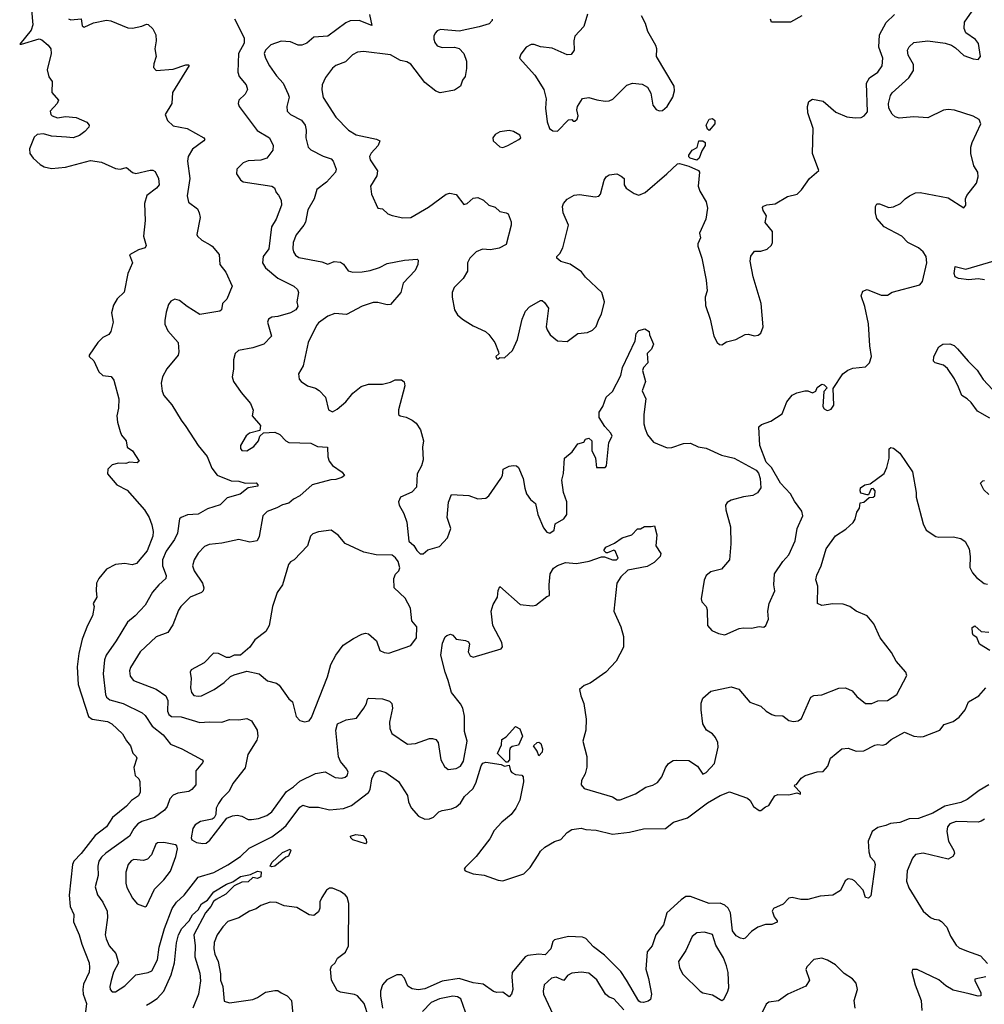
# Model space of a CAD drawing. Extents: x 2133461 to 2293071, y 753526 to 916327.
# Tile 354 of 459: x 2233812 to 2239985, y 828700 to 835001. Entities that reach past the tile are written whole.
import ezdxf

# ---------------------------------------------------------------- set-up
doc = ezdxf.new("R2010")
doc.units = 0

msp = doc.modelspace()

# ---------------------------------------------------------------- linework, layer by layer
at = {"layer": '0CON10XD'}
for points in [[(2233887.5, 835065), (2233897.1, 834967.1), (2233885.2, 834934.8), (2233812.5, 834845), (2233823.6, 834843.6), (2233938, 834878), (2233955, 834871.4), (2233995, 834838.6), (2234010.8, 834815), (2234013.8, 834785), (2233989.3, 834679.3), (2234000, 834635), (2234020, 834605), (2234018, 834535), (2234061.2, 834485), (2234052, 834465), (2234008, 834415), (2234011.2, 834395), (2234020, 834385), (2234053.5, 834373.5), (2234105, 834381.5), (2234173.3, 834375), (2234241.2, 834345), (2234256.2, 834325), (2234255, 834312.5), (2234230, 834285), (2234195, 834259.2), (2234155.6, 834244.4), (2234111.1, 834248.9), (2234015, 834256.1), (2233965, 834270), (2233925, 834266.8), (2233905, 834249.4), (2233874.5, 834175), (2233877.5, 834145), (2233898.6, 834115), (2233943.4, 834073.4), (2233968.6, 834058.6), (2234015, 834049.6), (2234105, 834056.2), (2234265, 834100.9), (2234335, 834088.8), (2234425, 834048.5), (2234455.5, 834044.5), (2234495, 834054.2), (2234535, 834024), (2234555, 834017.1), (2234647.5, 834037.5), (2234665, 834038.8), (2234680.3, 834030.3), (2234701.1, 833985), (2234705.6, 833945), (2234687.8, 833922.2), (2234626.9, 833875), (2234610.8, 833825), (2234615.3, 833715), (2234604.3, 833615), (2234621.4, 833555), (2234615, 833540.8), (2234572.2, 833527.8), (2234514.4, 833495.6), (2234534.2, 833445), (2234503.8, 833376.2), (2234481.7, 833258.3), (2234435.5, 833214.5), (2234413.1, 833175), (2234400.8, 833125), (2234410.8, 833065), (2234395.8, 833005), (2234383, 832987), (2234345, 832967.5), (2234312, 832935), (2234256.7, 832855), (2234256.7, 832845), (2234287.6, 832817.6), (2234317.9, 832747.9), (2234345, 832723.8), (2234398.6, 832718.6), (2234414, 832695), (2234447.5, 832575), (2234445.8, 832515), (2234434.3, 832465), (2234438, 832425), (2234455.9, 832365.9), (2234465, 832342.5), (2234493.8, 832305), (2234500, 832265), (2234535, 832242.5), (2234576.2, 832175), (2234565, 832164.2), (2234515, 832170), (2234490.7, 832160.7), (2234445, 832162.9), (2234405, 832152.5), (2234376, 832125), (2234374.2, 832095), (2234433.1, 832025), (2234499.9, 831989.9), (2234611.1, 831865), (2234641.4, 831815), (2234658.6, 831768.6), (2234667.2, 831725), (2234664.1, 831695), (2234627.5, 831602.5), (2234559.3, 831520.7), (2234531.7, 831511.7), (2234485, 831520), (2234425, 831513.8), (2234368.8, 831485), (2234318.8, 831425), (2234304, 831395), (2234301.2, 831345), (2234306.7, 831305), (2234282.5, 831265), (2234290, 831245), (2234278.1, 831185), (2234246.9, 831125), (2234212.7, 831037.3), (2234190.4, 830945), (2234180.3, 830860.3), (2234186.2, 830746.2), (2234252.4, 830542.4), (2234275.8, 830525.8), (2234375, 830510.4), (2234401.4, 830495), (2234470.6, 830430.6), (2234495, 830386), (2234522, 830355), (2234536.4, 830306.4), (2234557.5, 830285), (2234562.5, 830275), (2234543.3, 830215), (2234552.5, 830165), (2234575, 830142.5), (2234581.2, 830125), (2234582.7, 830057.3), (2234573.8, 830035), (2234528.6, 830005), (2234495, 829968.9), (2234405.6, 829895), (2234368.1, 829835), (2234295, 829780.3), (2234205.6, 829664.4), (2234159.5, 829615), (2234149.5, 829595), (2234128.7, 829398.7), (2234136.3, 829326.3), (2234158.1, 829275), (2234157.4, 829227.4), (2234193.8, 829143.8), (2234209.6, 829085), (2234257.9, 828965), (2234260, 828935), (2234256.2, 828905), (2234221.8, 828828.2), (2234217.3, 828795), (2234219.6, 828765), (2234240, 828705), (2234232.2, 828635)], [(2234125, 835005.8), (2234139.3, 834999.3), (2234205, 835006.9), (2234212.6, 834962.6), (2234225, 834953.1), (2234285, 834980.9), (2234367, 834997), (2234395, 834994), (2234505, 834948.5), (2234535, 834946.9), (2234595, 834959.2), (2234625, 834973.3), (2234635, 834970), (2234665, 834943.3), (2234684.4, 834905), (2234686.2, 834865), (2234676.7, 834815), (2234686.7, 834765), (2234670.8, 834719.2), (2234668.8, 834695), (2234686.2, 834676.2), (2234795, 834684.3), (2234875, 834711.2), (2234892.5, 834712.5), (2234897.5, 834707.5), (2234790, 834535), (2234786, 834465), (2234743.8, 834395), (2234758.8, 834355), (2234795, 834322), (2234885, 834304.3), (2234990, 834245), (2234996.7, 834235), (2234991.2, 834225), (2234917.7, 834172.3), (2234890, 834125), (2234886.2, 834095), (2234901.6, 833985), (2234884.5, 833874.5), (2234893.4, 833833.4), (2234949.7, 833789.7), (2234962, 833765), (2234967.1, 833735), (2234946.1, 833626.1), (2234950, 833615), (2234979.1, 833589.1), (2235030.6, 833560.6), (2235045, 833551.2), (2235088.6, 833498.6), (2235092.5, 833435), (2235131.4, 833385), (2235172.9, 833295), (2235137.3, 833212.7), (2235110, 833185), (2235104, 833145), (2235094.2, 833135.8), (2234965, 833114.2), (2234884.5, 833164.5), (2234835, 833203.3), (2234805, 833212.5), (2234780.5, 833199.5), (2234765, 833177.5), (2234749.7, 833130.3), (2234740.8, 833075), (2234741.7, 833051.7), (2234760.3, 833010.3), (2234826, 832935), (2234830.8, 832875), (2234825.8, 832855), (2234753.8, 832766.2), (2234725.8, 832715), (2234716.9, 832675), (2234723.4, 832623.4), (2234735, 832596), (2234786.3, 832536.3), (2234845, 832438), (2234876.6, 832396.6), (2234955.6, 832275), (2235012.9, 832205), (2235041.1, 832131.1), (2235075.4, 832085.4), (2235165, 832050.9), (2235215, 832048.7), (2235255, 832034.2), (2235325, 832036.2), (2235337.1, 832025), (2235336.2, 832015), (2235274.4, 832005.6), (2235222.9, 831965), (2235139.2, 831940.8), (2235095, 831895.8), (2235015, 831870.8), (2234955, 831837.5), (2234887.3, 831832.7), (2234845, 831816.2), (2234834.1, 831805.9), (2234822.9, 831715), (2234802.9, 831675), (2234749.5, 831600.5), (2234726.2, 831545), (2234726.9, 831505), (2234749.1, 831445), (2234746.7, 831425), (2234701.9, 831385), (2234663, 831337), (2234615.4, 831254.6), (2234551.9, 831185), (2234502.7, 831145), (2234429.1, 831025), (2234365.5, 830935), (2234355.4, 830905), (2234347.3, 830815), (2234362.5, 830682.5), (2234368.6, 830665), (2234388.8, 830648.8), (2234475, 830624.5), (2234596, 830566), (2234615, 830549.2), (2234659.9, 830479.9), (2234730, 830425), (2234777.1, 830365), (2234850, 830335), (2234981.2, 830265), (2234986, 830255), (2234982, 830245), (2234940.6, 830195), (2234940.3, 830169.7), (2234940, 830105), (2234915, 830073.6), (2234895, 830061.8), (2234825, 830051.8), (2234795, 830037.8), (2234773.1, 830015), (2234755.7, 829965), (2234738.5, 829941.5), (2234675, 829894.5), (2234595, 829870), (2234567.8, 829855), (2234542.3, 829825), (2234514.5, 829775), (2234362.7, 829667.3), (2234335, 829641.9), (2234319.2, 829615), (2234312.7, 829585), (2234315.3, 829524.7), (2234295, 829452.5), (2234310.9, 829400.9), (2234343.7, 829353.7), (2234371.5, 829295), (2234375.4, 829255), (2234360, 829145), (2234365, 829120), (2234385.7, 829075), (2234427.5, 829025), (2234445.6, 828965), (2234413.3, 828905), (2234397.5, 828852.5), (2234388.6, 828815), (2234392, 828795), (2234405, 828778.8), (2234425, 828779.2), (2234485, 828818.6), (2234555, 828888), (2234634.2, 828904.2), (2234658.1, 828915), (2234694.7, 828985), (2234705.3, 829064.7), (2234739, 829185), (2234787.8, 829312.2), (2234815, 829352.9), (2234865, 829398.9), (2234955, 829512.9), (2235055, 829542.7), (2235145, 829591.5), (2235224.7, 829645.3), (2235281.7, 829698.3), (2235425, 829770.8), (2235485, 829817.5), (2235516.9, 829845), (2235605, 829962.1), (2235625, 829974), (2235665, 829960.9), (2235725, 829962), (2235795, 829944.2), (2235885, 829952), (2235935, 829971.9), (2236045.4, 830055), (2236055.4, 830075), (2236066.4, 830143.6), (2236079.4, 830170.6), (2236090, 830185), (2236115, 830196), (2236155, 830184.2), (2236235.6, 830125), (2236295, 830036.2), (2236300, 829995), (2236317.9, 829957.9), (2236365, 829904.4), (2236405, 829885.5), (2236435, 829887.3), (2236461.5, 829898.5), (2236495, 829931.1), (2236515, 829940.5), (2236575, 829950.9), (2236606.1, 829963.9), (2236633.1, 829986.9), (2236659.8, 830030.2), (2236712, 830078), (2236731.8, 830115), (2236765, 830225.8), (2236777.3, 830242.7), (2236795, 830250), (2236894.5, 830234.5), (2236915.8, 830224.2), (2236945, 830230), (2236953.6, 830195), (2236962.6, 830182.6), (2236985, 830170.8), (2237025, 830165.5), (2237034.4, 830155), (2237037, 830123), (2237014.1, 830005.9), (2236988, 829955), (2236957.1, 829915), (2236896.9, 829865), (2236847.9, 829812.1), (2236820.2, 829759.8), (2236734.5, 829645.5), (2236663.3, 829575), (2236657.5, 829565), (2236662.5, 829555), (2236714.4, 829534.4), (2236785, 829526.7), (2236875, 829494.4), (2236905, 829491.1), (2237038, 829535), (2237078.6, 829575), (2237130.8, 829655), (2237145, 829680), (2237172, 829705), (2237235, 829742), (2237275, 829754), (2237315, 829800), (2237345, 829818.5), (2237405, 829827.5), (2237435, 829819.5), (2237502.5, 829815), (2237605, 829788.8), (2237715, 829802.1), (2237805, 829823.6), (2237945, 829824.5), (2237995.8, 829865), (2238085, 829892.3), (2238215, 829988.5), (2238295, 830035.6), (2238355, 830060), (2238469.7, 830019.7), (2238486.2, 830005), (2238508.8, 829965), (2238545, 829941.2), (2238555, 829940), (2238585, 829963.8), (2238607.3, 829972.7), (2238626, 830005), (2238645.8, 830034.2), (2238665, 830042), (2238735, 830040), (2238785, 830052.5), (2238810, 830045), (2238810, 830055), (2238770, 830095), (2238772.5, 830105), (2238782.5, 830107.5), (2238813.6, 830146.4), (2238840, 830165), (2238915, 830186.7), (2238955, 830190), (2238983.8, 830225), (2239001.2, 830275), (2239074.1, 830335.9), (2239115, 830338.8), (2239165, 830320), (2239215, 830321.2), (2239285, 830358.6), (2239305, 830362.5), (2239335, 830357.5), (2239355, 830364), (2239390, 830395), (2239475, 830441.4), (2239535, 830415.7), (2239575, 830411.4), (2239595.7, 830414.3), (2239700, 830455), (2239728.8, 830491.2), (2239785, 830509.4), (2239825, 830536.7), (2239863.3, 830585), (2239885, 830635.5), (2239949.5, 830675), (2239995.4, 830725)], [(2235186.6, 835006.6), (2235248.6, 834885), (2235248.5, 834851.5), (2235212.2, 834785), (2235208.6, 834665), (2235216.6, 834636.6), (2235262, 834585), (2235271.2, 834555), (2235256, 834525), (2235213.8, 834485), (2235210, 834465), (2235218, 834445), (2235332.4, 834292.4), (2235410.6, 834245), (2235435.6, 834195), (2235432.2, 834165), (2235394.7, 834115.3), (2235355, 834101.5), (2235275, 834097.5), (2235242.5, 834085), (2235202.5, 834045), (2235200, 834015), (2235225, 833976.7), (2235243.2, 833963.2), (2235425.6, 833935.6), (2235443.3, 833925), (2235453.8, 833895), (2235468.9, 833878.9), (2235485.4, 833845.4), (2235488.6, 833815), (2235452.7, 833725), (2235424.6, 833675), (2235406.2, 833535), (2235371.1, 833485), (2235366.7, 833445), (2235385, 833412.9), (2235465, 833347.8), (2235566.2, 833295), (2235591.2, 833275), (2235596.2, 833255), (2235586, 833195), (2235592, 833165), (2235578.8, 833145), (2235545, 833124.3), (2235465, 833101.8), (2235425, 833097.8), (2235404, 833085), (2235398.6, 833065), (2235422.9, 832975), (2235374, 832925), (2235305, 832900.5), (2235212.5, 832885), (2235191.2, 832865), (2235180, 832825), (2235180, 832765), (2235172, 832715), (2235181.2, 832685), (2235228.8, 832615), (2235288.8, 832545), (2235307, 832503), (2235300, 832465), (2235353.3, 832405), (2235348.3, 832371.7), (2235284.1, 832355.9), (2235261.4, 832338.6), (2235226, 832275), (2235225.9, 832255.9), (2235233.3, 832245), (2235265, 832241.4), (2235310.3, 832269.7), (2235340, 832305), (2235350, 832335), (2235372.5, 832357.5), (2235445, 832362), (2235476.8, 832346.8), (2235515.7, 832305.7), (2235535, 832295.8), (2235675, 832290), (2235718.8, 832268.8), (2235782.5, 832265), (2235784.3, 832204.3), (2235792.9, 832175), (2235815, 832147.1), (2235876, 832105), (2235891.2, 832085), (2235875, 832071.4), (2235835, 832057.8), (2235803.6, 832056.4), (2235685, 832024.5), (2235605.6, 831955), (2235565, 831932.9), (2235535, 831907.5), (2235495, 831896.7), (2235458, 831878), (2235396.8, 831853.2), (2235368.8, 831825), (2235345.5, 831694.5), (2235331.2, 831665), (2235285, 831658.2), (2235215, 831675.4), (2235105, 831650.6), (2235025, 831642.5), (2234995, 831630), (2234953.6, 831586.4), (2234928.5, 831545), (2234918.5, 831505), (2234928.5, 831475), (2234983.3, 831395), (2234990.8, 831365), (2234985.8, 831345), (2234975, 831334.3), (2234903.9, 831306.1), (2234844.7, 831245.3), (2234828.3, 831221.7), (2234792.2, 831127.8), (2234759.6, 831080.4), (2234685, 831051.4), (2234584, 830956), (2234521.1, 830855), (2234514.4, 830835), (2234519.3, 830799.3), (2234541.7, 830771.7), (2234685, 830716.2), (2234746.9, 830675), (2234760.4, 830645), (2234759.2, 830575), (2234767.8, 830555), (2234785, 830540.9), (2234845, 830540.5), (2234965, 830502.5), (2235025, 830508.6), (2235105, 830505.8), (2235155, 830521.9), (2235215, 830520), (2235265, 830529.2), (2235295, 830514), (2235332.9, 830455), (2235335.5, 830415), (2235329.5, 830390.5), (2235272.2, 830297.8), (2235255, 830213.8), (2235176.8, 830113.2), (2235152, 830065), (2235105, 830016.2), (2235084.2, 829985), (2235070.8, 829955), (2235066.7, 829915), (2235057.3, 829892.7), (2235045, 829884), (2234969.1, 829870.9), (2234935, 829849.2), (2234920, 829825), (2234910, 829765), (2234915, 829752.5), (2234945, 829736), (2234985, 829728.8), (2235005, 829731.2), (2235030.3, 829749.7), (2235139.1, 829890.9), (2235175, 829906.9), (2235205, 829910), (2235235, 829903.3), (2235275, 829883.6), (2235295, 829882.1), (2235340.2, 829889.8), (2235395, 829908.8), (2235425, 829932.2), (2235519.1, 830060.9), (2235565, 830090.9), (2235605, 830127.8), (2235705, 830178.1), (2235767.7, 830187.7), (2235831.7, 830151.7), (2235875, 830147.1), (2235895, 830152.9), (2235908.6, 830165), (2235914.3, 830185), (2235905.6, 830205), (2235864.7, 830254.7), (2235853.5, 830283.5), (2235835.4, 830455), (2235845.8, 830495), (2235900.8, 830520.8), (2235967.9, 830532.1), (2236015.5, 830594.5), (2236031.4, 830625), (2236037.3, 830652.7), (2236045, 830660), (2236135, 830654), (2236179.5, 830639.5), (2236193.3, 830625), (2236198.8, 830595), (2236178.6, 830505), (2236181.1, 830465), (2236192.9, 830432.9), (2236295, 830364.2), (2236345, 830369.5), (2236435, 830400.8), (2236455, 830402), (2236475, 830393.8), (2236490, 830375), (2236506.9, 830265), (2236531.7, 830221.7), (2236555, 830203.1), (2236605, 830208.5), (2236633.1, 830225), (2236653.1, 830255), (2236675.5, 830385), (2236658.2, 830445), (2236659.1, 830545), (2236648, 830595), (2236633.6, 830623.6), (2236576.7, 830695), (2236555, 830772.5), (2236535.3, 830825), (2236507.1, 830935), (2236518, 831012), (2236535, 831051.2), (2236545, 831061.2), (2236569.3, 831069.3), (2236583.3, 831063.3), (2236605, 831036.7), (2236665, 831028.8), (2236685, 831020), (2236691.2, 831005), (2236683.3, 830955), (2236695, 830930.8), (2236715, 830921.1), (2236893.3, 830975), (2236901.7, 830988.3), (2236897.5, 831015), (2236840, 831125), (2236828.8, 831215), (2236841.9, 831258.1), (2236870.6, 831305), (2236875, 831347.5), (2236885, 831373.8), (2237015, 831258.8), (2237095, 831250.8), (2237115, 831254), (2237185, 831308.8), (2237203.3, 831316.7), (2237200.5, 831385), (2237208.2, 831455), (2237229.3, 831490.7), (2237255, 831508.2)], [(2236050, 835035), (2236065, 834963.8), (2235985, 834994.8), (2235926.9, 834993.1), (2235900.1, 834979.9), (2235785, 834896.5), (2235695, 834888.2), (2235650, 834850), (2235617.5, 834837.5), (2235595, 834837.9), (2235545, 834859.1), (2235485, 834864.6), (2235420.4, 834839.6), (2235385.6, 834805), (2235377.5, 834785), (2235385.5, 834755), (2235412.1, 834705), (2235455, 834642.3), (2235498.2, 834595), (2235531.5, 834525), (2235536.8, 834505), (2235521.8, 834445), (2235524.7, 834414.7), (2235545, 834394.4), (2235615, 834358.6), (2235639.4, 834325), (2235646.7, 834295), (2235644.4, 834245), (2235658.8, 834185), (2235675, 834168), (2235755, 834128), (2235805, 834110.8), (2235818.1, 834095), (2235838.6, 834045), (2235832.5, 834025), (2235775, 833961.9), (2235714.4, 833915), (2235697.5, 833855), (2235656.7, 833785), (2235641.5, 833705), (2235631.8, 833685), (2235582.7, 833625), (2235563.4, 833575), (2235560, 833535), (2235565, 833516), (2235576.5, 833495), (2235599.3, 833479.3), (2235745, 833451.1), (2235785, 833435.7), (2235825, 833452.5), (2235865, 833450), (2235885, 833435.8), (2235914.5, 833394.5), (2235945, 833385.6), (2236005, 833386.5), (2236055, 833395.5), (2236115.6, 833414.4), (2236165, 833441.2), (2236275, 833462.5), (2236355, 833467.5), (2236361.7, 833461.7), (2236361.2, 833435), (2236342.5, 833395), (2236266.2, 833315), (2236251.2, 833255), (2236185, 833177.5), (2236163.6, 833176.4), (2236105, 833191.9), (2236075, 833191.1), (2236005, 833168.2), (2235903.3, 833115), (2235829.8, 833119.8), (2235785, 833104.6), (2235725, 833061.5), (2235711.2, 833045), (2235657.5, 832935), (2235627.1, 832785), (2235596, 832735), (2235601.2, 832701.2), (2235613.8, 832685), (2235655, 832657.5), (2235705, 832644), (2235728.3, 832628.3), (2235769.2, 832585), (2235788, 832505), (2235815, 832492.5), (2235845, 832507.5), (2235899.2, 832555), (2235945, 832611.2), (2235997, 832653), (2236045, 832668.6), (2236135, 832668.6), (2236185, 832680.6), (2236216.1, 832696.1), (2236255, 832696.7), (2236273.6, 832683.6), (2236277.7, 832657.7), (2236236.7, 832505), (2236237.5, 832475), (2236246.4, 832466.4), (2236285, 832458), (2236325, 832438.8), (2236349.4, 832419.4), (2236376.9, 832376.9), (2236397.1, 832305), (2236390.8, 832265), (2236394.2, 832185), (2236384.3, 832145), (2236357.1, 832095), (2236351.3, 832008.7), (2236322.8, 831977.2), (2236250, 831945), (2236236.2, 831915), (2236241.2, 831895), (2236271.7, 831841.7), (2236289.2, 831785), (2236302.9, 831662.9), (2236335, 831636.7), (2236353.1, 831603.1), (2236375, 831583.8), (2236395, 831583.8), (2236425, 831608), (2236499.7, 831630.3), (2236549.2, 831685), (2236571.9, 831745), (2236548.9, 831815), (2236557.5, 831912.5), (2236575, 831962.5), (2236685.9, 831955.9), (2236745, 831933.8), (2236795, 831939.4), (2236815.5, 831955), (2236892.2, 832065), (2236901.1, 832085), (2236906.1, 832123.9), (2236945, 832144), (2236971.2, 832148.8), (2236992.5, 832145), (2237005.4, 832135.4), (2237035, 832063.8), (2237044, 832004), (2237056.6, 831966.6), (2237080.5, 831930.5), (2237113.8, 831905), (2237128.5, 831835), (2237165, 831750), (2237185, 831721.2), (2237205.8, 831714.2), (2237233.3, 831735), (2237238.8, 831775), (2237295, 831806.5), (2237314.4, 831835), (2237313.5, 831915), (2237292.1, 831975), (2237282.2, 832055), (2237292.6, 832097.4), (2237299.4, 832195), (2237348.9, 832235), (2237385, 832286), (2237423.6, 832296.4), (2237433.6, 832316.4), (2237455, 832322.5), (2237473.8, 832305), (2237474.1, 832244.1), (2237496.7, 832195), (2237503.3, 832135), (2237560, 832135), (2237566.7, 832145), (2237582.5, 832295), (2237602.9, 832335), (2237596, 832356), (2237557.2, 832397.2)], [(2236836.2, 835005), (2236836.2, 834995), (2236816.2, 834975), (2236752.5, 834955), (2236625, 834928.6), (2236505, 834937.5), (2236485, 834929.4), (2236470.6, 834915), (2236462.9, 834895), (2236463.7, 834876.3), (2236469.6, 834855), (2236484.3, 834834.3), (2236515, 834822.3), (2236595, 834824.3), (2236625, 834816), (2236654.5, 834784.5), (2236670.8, 834735), (2236671.7, 834688.3), (2236663, 834637), (2236646.4, 834613.6), (2236633.3, 834575), (2236595, 834550), (2236503.5, 834533.5), (2236475, 834544.3), (2236405, 834599.2), (2236316.4, 834716.4), (2236290.9, 834730.9), (2236250.2, 834740.2), (2236185, 834776.4), (2236013.5, 834796.5), (2235975, 834793.3), (2235943, 834777), (2235897.8, 834732.2), (2235835, 834706.9), (2235815, 834690), (2235769.3, 834630.7), (2235748.6, 834585), (2235747, 834553), (2235755, 834503.8), (2235836.2, 834376.2), (2235916, 834295), (2235966.7, 834265), (2236096.8, 834236.8), (2236116.7, 834225), (2236105.7, 834195), (2236062.7, 834147.3), (2236051.9, 834125), (2236055.8, 834105), (2236103.1, 834033.1), (2236098, 834002), (2236057.5, 833935), (2236063.8, 833885), (2236104.1, 833794.1), (2236135, 833790), (2236168.3, 833758.3), (2236195, 833747.1), (2236265, 833733.6), (2236315, 833734.5), (2236428.3, 833801.7), (2236541.4, 833885), (2236565, 833891.2), (2236605, 833882.2), (2236655, 833818.8), (2236675, 833824), (2236715, 833859.2), (2236745, 833862.9), (2236780, 833845), (2236814.3, 833814.3), (2236855, 833801.2), (2236885, 833774.2), (2236925.8, 833765.8), (2236937.7, 833757.7), (2236957, 833707), (2236958.1, 833685), (2236925, 833563.3), (2236881.2, 833538.8), (2236825, 833528), (2236775, 833532.5), (2236734.2, 833515.8), (2236692.5, 833475), (2236677.5, 833445), (2236677.3, 833392.7), (2236650.8, 833345), (2236593.4, 833286.6), (2236580.8, 833255), (2236579.2, 833225), (2236596, 833145), (2236615, 833111.2), (2236646.2, 833085), (2236715, 833040.8), (2236793.3, 833005), (2236815, 832986.7), (2236854, 832935), (2236877.5, 832875), (2236878.3, 832861.7), (2236860, 832845), (2236865, 832830), (2236875, 832830), (2236885, 832840), (2236915, 832837.5), (2236966.7, 832885), (2236998, 832955), (2237028.6, 833085), (2237050, 833135), (2237075, 833163.3), (2237145, 833203.3), (2237155, 833203.3), (2237171.7, 833191.7), (2237196.2, 833155), (2237180.8, 833035), (2237187, 833017), (2237208, 832985), (2237255, 832945.6), (2237315, 832940.8), (2237385, 832993.8), (2237445, 833000), (2237477.5, 833015), (2237502.3, 833037.7), (2237518, 833085), (2237535, 833117.5), (2237555.8, 833195), (2237538.6, 833255), (2237432.7, 833352.7), (2237406.8, 833386.8), (2237335, 833436.2), (2237275, 833453.3), (2237250, 833475), (2237250, 833485), (2237270, 833505), (2237288.8, 833541.2), (2237323.8, 833685), (2237290.6, 833765), (2237287.1, 833805), (2237292, 833825), (2237315, 833853.3), (2237361.7, 833878.3), (2237395, 833882), (2237495, 833867.5), (2237518.3, 833871.7), (2237530, 833885), (2237551.9, 833975), (2237564.6, 833995.4), (2237585, 834008.1), (2237633.9, 834013.9), (2237660.5, 834000.5), (2237680, 833985), (2237680.8, 833945), (2237693.7, 833923.7), (2237745, 833888.8), (2237775, 833878.8), (2237815, 833896), (2237954, 834015), (2238021.9, 834078.1), (2238035, 834081.1), (2238095, 834063.8), (2238156.4, 834036.4), (2238162, 834025), (2238154.4, 833935), (2238164.6, 833904.6), (2238206, 833835), (2238214.2, 833795), (2238204.3, 833725), (2238162.9, 833635), (2238170, 833605), (2238153, 833567), (2238152.7, 833552.7), (2238178, 833475), (2238206, 833335), (2238211.2, 833265), (2238198.8, 833225), (2238201.7, 833171.7), (2238231.2, 833085), (2238253.8, 832975), (2238276.7, 832935), (2238291.7, 832921.7), (2238305, 832920), (2238335, 832940), (2238395, 832954), (2238455, 832985.8), (2238475, 832988), (2238515, 832978), (2238537.7, 832982.3), (2238555.9, 832994.1), (2238570, 833035), (2238557.5, 833185), (2238506, 833355), (2238486, 833455), (2238492.3, 833487.7), (2238515, 833520), (2238555, 833520), (2238595, 833532.5), (2238623, 833557), (2238630, 833575), (2238630, 833645), (2238583, 833703), (2238592.5, 833745), (2238569.3, 833779.3), (2238565, 833800), (2238571.7, 833808.3), (2238593.9, 833816.1), (2238647.3, 833822.7), (2238725, 833868.8), (2238787.5, 833885), (2238815, 833912.5), (2238867.5, 833985), (2238926.7, 834035), (2238886, 834145), (2238890.8, 834305), (2238856.2, 834405), (2238853.8, 834445), (2238861.7, 834478.3), (2238885, 834492.5), (2238955, 834478.8), (2239035, 834409.2), (2239105, 834378.6), (2239157.9, 834372.1), (2239197.5, 834375), (2239216.7, 834385), (2239238.3, 834411.7), (2239232.4, 834595), (2239251.2, 834628.8), (2239305, 834665.7), (2239331.1, 834705), (2239336.7, 834755), (2239310.8, 834825), (2239315.6, 834905), (2239357.3, 834982.7), (2239410, 835035)], [(2237445.6, 835035.6), (2237422.1, 834957.9), (2237364.6, 834895.4), (2237358.9, 834865), (2237360, 834805), (2237341.2, 834778.8), (2237315, 834775.8), (2237219.4, 834819.4), (2237145, 834827.1), (2237105, 834842.5), (2237085, 834842.5), (2237054.4, 834825.6), (2237018.8, 834781.2), (2237011.2, 834755), (2237110, 834645), (2237166, 834555), (2237181.2, 834495), (2237176.7, 834435), (2237187, 834347), (2237202.5, 834305), (2237225, 834288.8), (2237255, 834288), (2237325, 834360), (2237345, 834362.5), (2237355, 834352.5), (2237365, 834352.5), (2237380, 834365), (2237386, 834385), (2237378.8, 834425), (2237382.5, 834445), (2237415, 834496.2), (2237455, 834503.8), (2237505, 834487.5), (2237558.8, 834478.8), (2237585, 834480.8), (2237608.3, 834491.7), (2237698.3, 834581.7), (2237733.9, 834593.9), (2237795, 834588), (2237829.7, 834569.7), (2237851.2, 834531.2), (2237864, 834455), (2237886, 834426), (2237905, 834416.7), (2237925, 834418.8), (2237955.6, 834444.4), (2237992, 834505), (2238002, 834545), (2238000, 834575), (2237888, 834765), (2237890.8, 834815), (2237884.3, 834835), (2237831.4, 834925), (2237816.6, 834976.6), (2237792, 835025)], [(2237557.2, 832397.2), (2237520.6, 832455), (2237521.3, 832488.7), (2237544.2, 832525), (2237565.6, 832584.4), (2237605, 832621.2), (2237658.9, 832725), (2237671.1, 832775), (2237752, 832945), (2237757.3, 832992.7), (2237775, 833011.2), (2237813, 833023), (2237840, 833005), (2237842.5, 832985), (2237867.5, 832925), (2237855, 832893.3), (2237827.5, 832865), (2237831.2, 832805), (2237804.4, 832775), (2237797.1, 832755), (2237816.9, 832685), (2237795.6, 832625), (2237820, 832575), (2237805.6, 832475), (2237806.7, 832415), (2237815, 832383.3), (2237830.6, 832345), (2237868, 832298), (2237955, 832261.1), (2237985, 832262.5), (2238060.9, 832289.1), (2238105, 832290), (2238155, 832266.7), (2238205, 832258.6), (2238303.6, 832213.6), (2238385, 832194.2), (2238525, 832118.8), (2238539.7, 832099.7), (2238552, 832065), (2238556, 832005), (2238535, 831973.8), (2238505, 831956.2), (2238445, 831948), (2238365, 831927.1), (2238339.3, 831910.7), (2238330, 831895), (2238330.5, 831865), (2238360.8, 831755), (2238363.8, 831646.2), (2238355.7, 831545), (2238303.3, 831485), (2238235, 831468.6), (2238206.2, 831443.8), (2238192.5, 831415), (2238173.1, 831295), (2238178.1, 831275), (2238204.7, 831244.7), (2238212, 831225), (2238215, 831123.3), (2238241.7, 831091.7), (2238285, 831072), (2238325, 831064.2), (2238417.5, 831105), (2238445, 831110), (2238495, 831107.1), (2238545, 831118), (2238575, 831113.8), (2238587.5, 831125), (2238603.8, 831165), (2238600.8, 831215), (2238607.8, 831265), (2238644.4, 831345), (2238638.9, 831385), (2238642.9, 831455), (2238695.6, 831534.4), (2238734.3, 831575.7), (2238774.4, 831665), (2238788.6, 831745), (2238823.1, 831825), (2238818.6, 831855), (2238770.5, 831920.5), (2238746, 831966), (2238681.4, 832035), (2238624.3, 832134.3), (2238589.5, 832169.5), (2238548, 832275), (2238542.5, 832395), (2238560.5, 832409.5), (2238618.3, 832431.7), (2238692.3, 832477.7), (2238722, 832555), (2238755, 832598), (2238785, 832614), (2238836.4, 832626.4), (2238855, 832626.7), (2238886.4, 832613.6), (2238906.4, 832623.6), (2238915, 832647.5), (2238945, 832667.5), (2238960, 832665), (2238980, 832645), (2238958.3, 832621.7), (2238952.5, 832525), (2238960.7, 832510.7), (2238975, 832502.5), (2238985, 832500), (2239005, 832507.5), (2239022.5, 832535), (2239018.3, 832641.7), (2239080, 832735), (2239111.7, 832758.3), (2239145, 832770), (2239225, 832780), (2239250, 832805), (2239263.3, 832845), (2239253, 832913), (2239244.3, 833055), (2239220, 833165), (2239197, 833233), (2239207, 833263), (2239235, 833273.3), (2239325, 833237.5), (2239365, 833237.5), (2239395, 833256.7), (2239572.5, 833305), (2239590, 833325), (2239616.9, 833445), (2239614.3, 833485), (2239595, 833515.8), (2239565, 833541.4), (2239496.2, 833575), (2239456.6, 833616.6), (2239344, 833675), (2239298.3, 833728.3), (2239288, 833765), (2239288.8, 833805), (2239297.5, 833822.5), (2239315, 833823.3), (2239375, 833800), (2239405, 833803.1), (2239448, 833825), (2239478, 833855), (2239506.6, 833873.4), (2239545, 833892), (2239575, 833894.3), (2239755, 833860), (2239855, 833797.5), (2239866.1, 833813.9), (2239865.8, 833855), (2239872.9, 833875), (2239935.7, 833955), (2239947.1, 833995), (2239944.3, 834025), (2239917.8, 834065), (2239898.5, 834145), (2239898.2, 834185), (2239908.2, 834215), (2239962.5, 834335), (2239952.1, 834362.1), (2239915, 834384.3), (2239795, 834422.5), (2239755, 834426.9), (2239725, 834421.8), (2239625, 834372.9), (2239535, 834379.3), (2239440.9, 834370.9), (2239415, 834379.5), (2239395, 834396.9), (2239373.8, 834435), (2239371.2, 834465), (2239384.5, 834515), (2239395, 834532.5), (2239502, 834628), (2239531.2, 834675), (2239532.7, 834715), (2239497.8, 834775), (2239494.2, 834805), (2239505, 834826.7), (2239535, 834855.8), (2239625, 834865.4), (2239735, 834851.5), (2239775, 834838.1), (2239801.7, 834821.7), (2239855, 834770.8), (2239915, 834750), (2239945, 834746.7), (2239961.2, 834765), (2239948.7, 834848.7), (2239928.8, 834875), (2239866.9, 834916.9), (2239855.7, 834945), (2239859.2, 834985), (2239907.5, 835055)], [(2238817.5, 835025), (2238745, 834985.6), (2238622.5, 834985), (2238616.2, 835005)], [(2238225, 834292.5), (2238215, 834300), (2238204.4, 834325), (2238225, 834364.2), (2238245, 834369.1), (2238260, 834355), (2238261.9, 834335), (2238225, 834292.5)], [(2236905, 834184), (2236936.7, 834195), (2237007.5, 834235), (2237020, 834245), (2237013, 834263), (2236972.5, 834285), (2236945, 834291.2), (2236885.9, 834284.1), (2236854.2, 834265.8), (2236840, 834245), (2236843.3, 834225), (2236885, 834186.7), (2236905, 834184)], [(2238145, 834101.8), (2238103.3, 834115), (2238093.8, 834123.8), (2238093.6, 834135), (2238115, 834166.9), (2238147, 834183), (2238159.2, 834225), (2238185, 834226.5), (2238198.6, 834215), (2238198.5, 834195), (2238177.9, 834162.1), (2238160.9, 834115), (2238145, 834101.8)], [(2239985.9, 833335.9), (2239945, 833343.2), (2239886.4, 833336.4), (2239821.2, 833345), (2239798.9, 833355), (2239792.2, 833377.8), (2239798.3, 833421.7), (2239866.2, 833403.8), (2240085, 833468.2)], [(2240020.1, 832450.1), (2239940.8, 832495), (2239901.4, 832551.4), (2239875, 832575.6), (2239840.8, 832595), (2239819.6, 832649.6), (2239795, 832702), (2239749.5, 832769.5), (2239725, 832790), (2239670, 832805), (2239660, 832815), (2239663.3, 832845), (2239695, 832907.5), (2239720, 832925), (2239765, 832926.2), (2239792.5, 832915), (2239813.8, 832895), (2239881.4, 832815), (2239938.9, 832758.9), (2239978.8, 832698.8), (2240036.9, 832635)], [(2237255, 831508.2), (2237305, 831527.5), (2237375, 831520), (2237457.5, 831535), (2237535, 831564.2), (2237555, 831564.2), (2237605, 831544.6), (2237632.5, 831545), (2237642.5, 831555), (2237623, 831603), (2237613.6, 831606.4), (2237575, 831588.8), (2237565, 831590), (2237550, 831605), (2237563.3, 831625), (2237619.7, 831650.3), (2237667.5, 831685), (2237730, 831705), (2237765, 831742.5), (2237785, 831742.5), (2237811.7, 831758.3), (2237853, 831757), (2237875, 831762.5), (2237890, 831705), (2237883.3, 831635), (2237915.8, 831585.8), (2237911.2, 831565), (2237872.3, 831527.7), (2237827.3, 831502.7), (2237705, 831479.2), (2237659.2, 831435), (2237634.2, 831395), (2237615.6, 831215), (2237660, 831115), (2237677.1, 831052.9), (2237676.9, 830985), (2237628.8, 830895), (2237563.3, 830825), (2237464, 830756), (2237425, 830740.8), (2237395.8, 830715), (2237402.5, 830675), (2237422.2, 830625), (2237437.1, 830525), (2237435.5, 830455), (2237415.6, 830385), (2237440.8, 830285), (2237441.7, 830218.3), (2237432, 830175), (2237408.3, 830131.7), (2237406.2, 830105), (2237425, 830082), (2237605, 830028.2), (2237635, 830008.1), (2237655, 830008.6), (2237752.7, 830047.3), (2237820.3, 830089.7), (2237865, 830102), (2237895, 830119.2), (2237922.5, 830155), (2237945, 830213.8), (2237965, 830240.8), (2237995, 830259.2), (2238015, 830262.5), (2238095, 830260), (2238150, 830225), (2238185, 830173.8), (2238205, 830183.3), (2238259.7, 830240.3), (2238282.5, 830345), (2238279.4, 830375), (2238265, 830408), (2238245, 830430), (2238206.7, 830455), (2238184.1, 830494.1), (2238173.8, 830585), (2238173.9, 830626.1), (2238185, 830660), (2238235, 830703.3), (2238365, 830731.2), (2238415, 830716.7), (2238485, 830634), (2238555, 830607.5), (2238590, 830575), (2238625, 830555.6), (2238645, 830548.6), (2238695, 830545.6), (2238735, 830516.9), (2238765, 830508.9), (2238795, 830514.2), (2238815, 830528.8), (2238875, 830665.5), (2238895, 830676.9), (2238945, 830679.5), (2239055, 830722.9), (2239097.5, 830725), (2239140, 830705), (2239170.3, 830670.3), (2239225, 830626), (2239265.9, 830624.1), (2239305, 830642), (2239365, 830644), (2239425, 830683.3), (2239488.8, 830805), (2239483.8, 830825), (2239422, 830895), (2239391.7, 830951.7), (2239318.8, 831045), (2239278, 831135), (2239235.8, 831185), (2239165.4, 831215.4), (2239125, 831246.5), (2239081.1, 831261.1), (2239015, 831263.1), (2238945, 831252.5), (2238918.8, 831265), (2238920, 831375), (2238906.4, 831416.4), (2238912.7, 831447.3), (2238941.4, 831505), (2238974.2, 831615), (2239033, 831697), (2239099.7, 831740.3), (2239145.7, 831784.3), (2239158.8, 831805), (2239170, 831850), (2239186.7, 831875), (2239191.7, 831908.3), (2239215, 831912.5), (2239247.5, 831942.5), (2239275, 831946.2), (2239285.8, 831955), (2239287.5, 831985), (2239275, 832000), (2239261.7, 831998.3), (2239245, 831960), (2239235, 831960), (2239195, 831970), (2239190, 831985), (2239193.9, 832006.1), (2239220, 832025), (2239255, 832030), (2239344.2, 832095.8), (2239362, 832135), (2239376.2, 832195), (2239377.5, 832255), (2239387, 832263), (2239405, 832260), (2239445, 832227.5), (2239525, 832107.5), (2239550, 831975), (2239550, 831945), (2239593.8, 831775), (2239613.3, 831735), (2239675, 831693.8), (2239695, 831688.8), (2239785, 831690.8), (2239835, 831680), (2239862.7, 831662.7), (2239888.6, 831615), (2239895.7, 831565), (2239892.5, 831495), (2239910.2, 831460.2), (2239935, 831431.4), (2239985, 831393.3), (2240005, 831388.8)], [(2240015, 831962.5), (2239981.7, 831991.7), (2239960, 832035), (2239975, 832050), (2239987, 832053)], [(2235635, 830506.7), (2235665, 830513.3), (2235678.8, 830535), (2235782.9, 830795), (2235804.4, 830875.6), (2235836.2, 830935), (2235882.7, 830997.3), (2235948.8, 831041.2), (2236000.9, 831069.1), (2236025.9, 831075.9), (2236045, 831070), (2236095, 831026.2), (2236116.2, 830965), (2236145, 830950.6), (2236175, 830947.5), (2236315, 830996.2), (2236352, 831045), (2236354.2, 831115), (2236322, 831155), (2236314.2, 831234.2), (2236278.5, 831298.5), (2236208.8, 831365), (2236206.2, 831425), (2236217.3, 831452.7), (2236238.8, 831475), (2236246.1, 831493.9), (2236233.6, 831533.6), (2236217.7, 831557.7), (2236195, 831574), (2236094.2, 831575.8), (2236015, 831594.2), (2235895, 831649.2), (2235851.5, 831701.5), (2235805, 831734.3), (2235725, 831724.3), (2235688.3, 831711.7), (2235674.5, 831695.5), (2235654.2, 831635), (2235568.8, 831545), (2235545, 831532.5), (2235531.9, 831515), (2235494.6, 831385.4), (2235460.6, 831335), (2235431.2, 831245), (2235410, 831125), (2235386.7, 831085), (2235317.9, 831032.1), (2235286.2, 830985), (2235225, 830933.8), (2235185, 830933.3), (2235155, 830920), (2235135, 830920), (2235085, 830945.8), (2235052.5, 830947.5), (2234992.5, 830885), (2234910.5, 830839.5), (2234903.8, 830825), (2234908.9, 830785), (2234904.5, 830725), (2234911.5, 830695), (2234926.3, 830676.3), (2234955, 830670.9), (2234975.3, 830674.7), (2235056.4, 830713.6), (2235121.3, 830758.7), (2235162.1, 830797.9), (2235185, 830808), (2235265, 830832), (2235345, 830815.6), (2235399.1, 830769.1), (2235455, 830755.6), (2235473.3, 830743.3), (2235534.4, 830654.4), (2235558, 830635), (2235582.3, 830542.3), (2235605, 830516.7), (2235635, 830506.7)], [(2240020.8, 830965), (2239954.3, 831005), (2239937.3, 831047.3), (2239915, 831063.3), (2239908.8, 831075), (2239908.3, 831111.7), (2239925, 831122.5), (2239965, 831085.8), (2240015, 831081.1)], [(2236935, 830250), (2236925, 830250), (2236870, 830305), (2236895, 830360), (2236897.5, 830395), (2236925, 830412.5), (2236985, 830477.5), (2237013.6, 830463.6), (2237030, 830415), (2237005, 830357.5), (2236965, 830350), (2236951.7, 830338.3), (2236946.7, 830325), (2236946.4, 830263.6), (2236935, 830250)], [(2237135, 830290), (2237125, 830320), (2237100, 830355), (2237123.9, 830376.1), (2237135, 830377.5), (2237148, 830368), (2237158.8, 830335), (2237155, 830312.5), (2237135, 830290)], [(2240015, 830105.4), (2239952.3, 830067.7), (2239875, 830010.4), (2239835, 829992), (2239731.8, 829968.2), (2239657, 829923)], [(2239657, 829923), (2239565, 829888.2), (2239505, 829886.8), (2239445, 829863.2), (2239385, 829858), (2239355, 829843.3), (2239305, 829831.5), (2239267.5, 829805), (2239243.1, 829745), (2239246.1, 829676.1), (2239254.3, 829644.3), (2239280, 829615), (2239287.5, 829595), (2239260, 829395), (2239245, 829380), (2239225, 829382.5), (2239209.7, 829429.7), (2239155, 829490.5), (2239139.7, 829499.7), (2239115, 829503.1), (2239095, 829490), (2239065, 829428.2), (2239015, 829398.8), (2238935, 829391.3), (2238855, 829371.1), (2238811.2, 829371.2), (2238755, 829384.4), (2238735, 829380), (2238698.5, 829341.5), (2238635.9, 829314.1), (2238628.8, 829295), (2238631.2, 829285), (2238640.3, 829260.3), (2238660, 829235), (2238660, 829225), (2238625, 829210), (2238585, 829211.4), (2238535.5, 829194.5), (2238495, 829166), (2238455, 829123.8), (2238445, 829118.8), (2238425, 829122.5), (2238397.9, 829137.9), (2238375, 829171.2), (2238361.4, 829285), (2238345.4, 829315.4), (2238325, 829334.2), (2238295, 829347.1), (2238225, 829344.3), (2238105, 829390.4), (2238075, 829389.1), (2238045, 829369.1), (2237954.1, 829285.9), (2237932, 829208), (2237882.7, 829145), (2237858.9, 829075), (2237828.5, 829035), (2237818.5, 828925), (2237836.8, 828865), (2237855.4, 828765), (2237848.2, 828731.8), (2237835, 828720), (2237805, 828712.5), (2237785, 828713.1), (2237775, 828720), (2237694.6, 828855), (2237660.3, 828910.3), (2237554.4, 829014.4), (2237485, 829068.8), (2237435, 829121.5), (2237415, 829130), (2237325, 829133.1), (2237235, 829112.5), (2237225, 829101.2), (2237211.9, 829055), (2237175, 829017.5), (2237135, 829021.4), (2237065, 829011.5), (2237047, 829003), (2236965, 828903.3), (2236960.9, 828875), (2236969.1, 828795), (2236960, 828765), (2236945, 828747.5), (2236905, 828778.4), (2236865, 828775.9), (2236845, 828781.1), (2236778.9, 828828.9), (2236715, 828836.5), (2236625, 828864.8), (2236515, 828849), (2236405, 828799.5), (2236362, 828792), (2236325, 828799.6), (2236296.2, 828816.2), (2236275, 828867.5), (2236255, 828888.7), (2236225, 828888), (2236162.5, 828857.5), (2236134.6, 828825), (2236122.1, 828785), (2236120.8, 828755), (2236134, 828675)], [(2239985.7, 829885), (2239965, 829871.5), (2239945, 829866.2), (2239805, 829868.8), (2239764.6, 829855.4), (2239750.6, 829835), (2239744.5, 829805.5), (2239756.1, 829743.9), (2239791.2, 829685), (2239793.8, 829665), (2239783.8, 829645), (2239755, 829629.2), (2239595, 829667.1), (2239545, 829658.1), (2239525.5, 829635), (2239491.5, 829555), (2239488, 829488), (2239503.3, 829445), (2239594, 829295), (2239640, 829255), (2239665, 829244.3), (2239695, 829240.8), (2239710.9, 829230.9), (2239745, 829193.8), (2239768, 829135), (2239805, 829078.8), (2239825, 829062), (2239871.4, 829041.4), (2239960, 829010), (2240005, 828961.2)], [(2236025, 829728), (2235945, 829752.5), (2235930.8, 829765), (2235928.8, 829775), (2235962.8, 829787.2), (2236011.1, 829781.1), (2236030, 829755), (2236030.8, 829735), (2236025, 829728)], [(2234615, 829323.3), (2234625, 829327.5), (2234675, 829437.5), (2234734.1, 829495.9), (2234777.4, 829552.6), (2234812.2, 829645), (2234821.4, 829695), (2234818, 829715), (2234810.6, 829720.6), (2234735, 829735.4), (2234695, 829732.9), (2234684.5, 829725), (2234655, 829655.8), (2234631.1, 829628.9), (2234605, 829620), (2234542.8, 829627.2), (2234525, 829618.6), (2234506.1, 829593.9), (2234490.8, 829545), (2234491.8, 829475), (2234498, 829448), (2234535, 829380), (2234565, 829344), (2234615, 829323.3)], [(2235425, 829580), (2235416.2, 829585), (2235425, 829607.1), (2235495, 829672.5), (2235542.5, 829692.5), (2235546.7, 829685), (2235533, 829647), (2235515, 829642), (2235445, 829584.3), (2235425, 829580)], [(2234625, 828695.5), (2234650.5, 828709.5), (2234692.4, 828737.6), (2234735.3, 828784.7), (2234781, 828889), (2234803.3, 828965), (2234815.9, 829094.1), (2234828.9, 829145), (2234850.4, 829185), (2234897.2, 829235), (2234917.4, 829272.6), (2234954.8, 829305.2), (2234975, 829342.7), (2235013.6, 829366.4), (2235055, 829420), (2235135, 829469.3), (2235176.4, 829483.6), (2235225, 829517.5), (2235289.7, 829530.3), (2235335, 829552.9), (2235357.5, 829547.5), (2235355.8, 829515), (2235335, 829506), (2235305, 829511.2), (2235275, 829484.2), (2235235, 829481.2), (2235185, 829459.2), (2235131.1, 829405), (2235069.2, 829370.8), (2235052, 829358), (2235035.3, 829325), (2235001.1, 829285), (2234926.7, 829145), (2234935.2, 829075.2), (2234933.7, 829003.7), (2234965, 828900), (2234969.2, 828849.2), (2234956.2, 828765), (2234920, 828675)], [(2236045, 828620), (2236016.7, 828705), (2235975, 828753.5), (2235955, 828763.5), (2235865, 828778), (2235845, 828788.8), (2235808.8, 828855), (2235800.8, 828925), (2235808, 828945), (2235831.2, 828965), (2235846, 828995), (2235896.8, 829033.2), (2235916, 829075), (2235919.4, 829345), (2235907.1, 829385), (2235895, 829400.8), (2235865, 829421.1), (2235815, 829442.2), (2235795, 829442.2), (2235775, 829431.4), (2235746.4, 829383.6), (2235733.5, 829355), (2235732.9, 829315), (2235725, 829292.5), (2235695, 829268.8), (2235665, 829272.5), (2235585, 829318.6), (2235505, 829329.2), (2235455, 829350.6), (2235415, 829354.3), (2235355, 829333.1), (2235325, 829311.1), (2235284, 829295), (2235215, 829253.1), (2235145, 829229.2), (2235111.4, 829195), (2235075.6, 829145), (2235057.8, 829095), (2235053.8, 829055), (2235060.9, 829020.9), (2235083, 828973), (2235097.1, 828895), (2235098.1, 828855), (2235113.3, 828815), (2235120.7, 828720.7), (2235155, 828710), (2235305, 828731.1), (2235335, 828743.1), (2235385, 828778.6), (2235445, 828789.2), (2235465, 828788), (2235485, 828773.8), (2235523.3, 828755), (2235551.2, 828725), (2235559.4, 828635)], [(2238305, 828723.8), (2238317.7, 828732.3), (2238342.6, 828777.4), (2238350.5, 828805), (2238345.5, 828904.5), (2238336.4, 828946.4), (2238316.9, 828996.9), (2238267.7, 829077.7), (2238246.6, 829146.6), (2238195, 829161.8), (2238145, 829158), (2238116.5, 829133.5), (2238075.8, 829044.2), (2238029.2, 828975), (2238034.2, 828935), (2238054.5, 828894.5), (2238166.2, 828785), (2238185, 828773.1), (2238245, 828761.4), (2238305, 828723.8)], [(2239160, 828675), (2239152.1, 828725), (2239172.9, 828795), (2239166.3, 828836.3), (2239142.4, 828862.4), (2239087.6, 828897.6), (2239033.4, 828953.4), (2238982.5, 828982.5), (2238945, 828995.7), (2238895, 828987.1), (2238849.7, 828940.3), (2238842.3, 828922.3), (2238866, 828855), (2238844.3, 828815.7), (2238727.5, 828765), (2238668.1, 828721.9), (2238606.9, 828713.1), (2238589.2, 828700.8), (2238537.5, 828595)], [(2237679.2, 828665), (2237615, 828734.2), (2237585, 828745.5), (2237561.1, 828765), (2237505, 828857.1), (2237455, 828898.9), (2237405, 828906.4), (2237345, 828898.8), (2237318.9, 828885), (2237295, 828852.9), (2237245, 828873.6), (2237215, 828868.2), (2237169.1, 828825), (2237161.5, 828785), (2237163.9, 828763.9), (2237239.2, 828605)], [(2239995, 828875.8), (2239925, 828860), (2239925, 828850), (2239962.5, 828775), (2239963.3, 828755), (2239945, 828751.4), (2239888, 828768), (2239785, 828789.5), (2239738.1, 828818.1), (2239695, 828855.6), (2239555, 828922.5), (2239526.2, 828923.8), (2239522, 828905), (2239542.9, 828825), (2239580.8, 828725), (2239585, 828660)], [(2236665, 828650), (2236634.7, 828734.7), (2236615, 828748.5), (2236585, 828752.3), (2236498.8, 828735), (2236445, 828712.1), (2236389.6, 828655)]]:
    msp.add_lwpolyline(points, dxfattribs=at)

doc.saveas('drawing.dxf')
